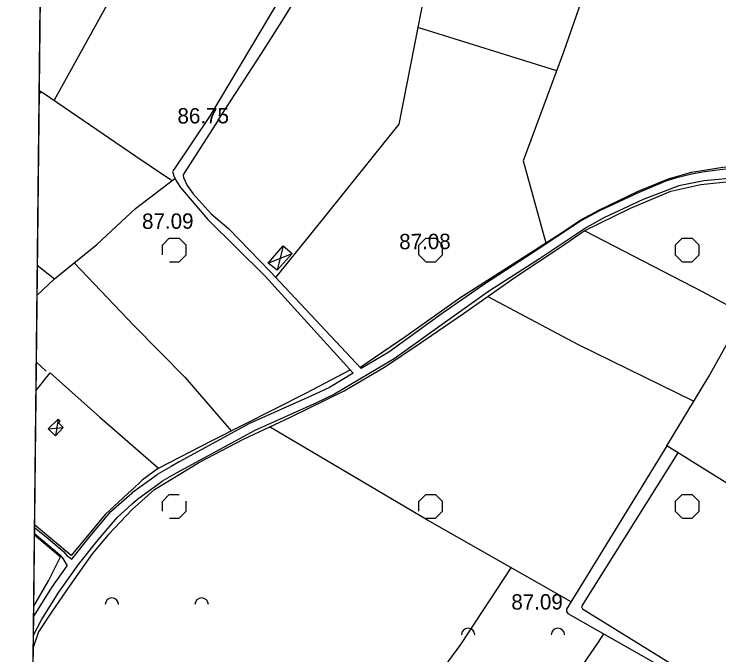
# Model space of a CAD drawing. Extents: x 417995 to 421451, y 4454518 to 4458015.
# Drawn here: x 419147.2 to 419422, y 4456533.5 to 4456783.5 of the extents above; entities that cross this region are included whole.
import ezdxf

# ---------------------------------------------------------------- set-up
doc = ezdxf.new("R2010")
doc.units = 0
for name, color, linetype in [('B_Sundurma', 7, 'Continuous'), ('PAFTALAMA', 7, 'Continuous'), ('PL_KA_TARIM_ALANI', 7, 'Continuous'), ('S_Meyvalik', 7, 'Continuous'), ('Sinir_itirazli_Mulkiyet', 7, 'Continuous'), ('Sinir_Tel_bir_taraf', 7, 'Continuous'), ('TR_TARIMALANI', 7, 'Continuous'), ('Y_Kot_Noktasi', 7, 'Continuous'), ('Y_Lejant', 7, 'Continuous'), ('Y_Yol_Kotu', 7, 'Continuous'), ('Yol_Sose', 7, 'Continuous'), ('Yol_Toprak_Duz', 7, 'Continuous'), ('Yol_Toprak_Kesik', 7, 'Continuous')]:
    doc.layers.add(name, color=color, linetype=linetype)

msp = doc.modelspace()

# ---------------------------------------------------------------- linework, layer by layer
at = {"layer": 'B_Sundurma'}
for p, q in [((419252.17, 4456693.1), (419249.72, 4456683.54)), ((419246.26, 4456686.29), (419255.59, 4456690.13)), ((419164.36, 4456625.46), (419163.29, 4456618.99)), ((419160.48, 4456621.64), (419166.33, 4456622.28))]:
    msp.add_line(p, q, dxfattribs=at)
for points in [[(419249.72, 4456683.54), (419246.26, 4456686.29), (419252.17, 4456693.1), (419255.59, 4456690.13)], [(419164.36, 4456625.46), (419160.48, 4456621.64), (419163.29, 4456618.99), (419166.33, 4456622.28), (419164.53, 4456623.98), (419165.23, 4456624.67)]]:
    msp.add_lwpolyline(points, close=True, dxfattribs=at)
at = {"layer": 'PAFTALAMA'}
msp.add_line((419168.18, 4457798.01), (419138.44, 4455021.89), dxfattribs=at)
at = {"layer": 'PL_KA_TARIM_ALANI'}
msp.add_line((419159.16, 4456956.55), (419138.44, 4455021.89), dxfattribs=at)
at = {"layer": 'S_Meyvalik'}
for centre in [(419185.34, 4456553.11), (419220.34, 4456553.11), (419324.22, 4456541.29), (419359.22, 4456541.29)]:
    msp.add_arc(centre, 2.62, 360, 180, dxfattribs=at)
at = {"layer": 'Sinir_itirazli_Mulkiyet'}
for points in [[(419334.31, 4456894.92), (419307.48, 4456792.95), (419297.23, 4456740.59), (419267.19, 4456703.09), (419249.16, 4456680.79)], [(419404.12, 4456891.55), (419361.47, 4456768.65), (419345.72, 4456726.28), (419354.49, 4456694.26)], [(419195.57, 4456809.27), (419162.77, 4456749.88)], [(419358.75, 4456761.35), (419304.62, 4456778.33)], [(419157.65, 4456753.32), (419156.98, 4456752.4)], [(419156.99, 4456753.74), (419158.92, 4456752.5), (419194.7, 4456728.13)], [(419194.7, 4456728.13), (419194.7, 4456728.13)], [(419194.7, 4456728.13), (419206.58, 4456720.03)], [(419282.06, 4456645.68), (419299.88, 4456657.88), (419320.93, 4456672.79), (419350.06, 4456691.38), (419358.77, 4456697.04), (419368.15, 4456703.23), (419375.19, 4456707.07), (419390.47, 4456714.4), (419402.34, 4456719.24), (419411.37, 4456721.88), (419423.58, 4456723.79), (419436.98, 4456724.76)], [(419206.58, 4456720.03), (419208.87, 4456718.58)], [(419193.22, 4456590.26), (419201.91, 4456597.99), (419219.48, 4456608.68), (419236.64, 4456617.72), (419254.91, 4456626.29), (419275.88, 4456636.5), (419292.06, 4456645.98), (419305.11, 4456654.88), (419322.39, 4456666.65), (419342.92, 4456681.11), (419360.29, 4456692.54), (419369.53, 4456698.91), (419387.6, 4456707.84), (419403.22, 4456714.37), (419415.02, 4456717), (419427.35, 4456718.37), (419441.64, 4456717.28), (419460.36, 4456709.48), (419486.48, 4456698.17), (419514.68, 4456685.85), (419545.36, 4456672.11), (419548.18, 4456671.14)], [(419194.48, 4456707.6), (419209.93, 4456719.39)], [(419162.94, 4456680.16), (419179.44, 4456693.61), (419194.48, 4456707.6)], [(419194.48, 4456707.6), (419194.48, 4456707.6)], [(419194.48, 4456707.6), (419194.48, 4456707.6)], [(419369.74, 4456699.01), (419415.42, 4456675.29), (419453.23, 4456655.13), (419481.72, 4456640.68), (419510.18, 4456624.04)], [(419170.63, 4456686.43), (419193.99, 4456661.85)], [(419331.9, 4456673.35), (419367.08, 4456654.59), (419412.26, 4456632.51)], [(419401.66, 4456615.05), (419418.12, 4456642.16), (419431.77, 4456666.57)], [(419193.99, 4456661.85), (419193.99, 4456661.84)], [(419193.99, 4456661.84), (419193.99, 4456661.84)], [(419193.99, 4456661.84), (419213.71, 4456641.83), (419231.89, 4456620.96)], [(419159.65, 4456644.2), (419155.86, 4456647.82)], [(419203.51, 4456606.37), (419224.17, 4456617.06), (419261.22, 4456635.8), (419278.22, 4456644.71)], [(419364.38, 4456554.16), (419308.33, 4456586.07), (419246.75, 4456622.46)], [(419469.94, 4456572.57), (419401.66, 4456615.05)], [(419193.22, 4456590.25), (419183.9, 4456580.34), (419177.59, 4456572.87), (419168.88, 4456560.54), (419161.83, 4456550.17), (419156.78, 4456542.45), (419154.66, 4456536.42)], [(419193.22, 4456590.26), (419193.22, 4456590.25)], [(419193.22, 4456590.26), (419193.22, 4456590.26)], [(419154.84, 4456552.54), (419160.62, 4456562.43), (419165.26, 4456571.79)], [(419321.36, 4456537.57), (419340.97, 4456567.49)], [(419375.07, 4456538.44), (419377.12, 4456541.72)], [(419307.01, 4456517.86), (419321.36, 4456537.57)], [(419360.47, 4456517.29), (419375.07, 4456538.44)]]:
    msp.add_lwpolyline(points, dxfattribs=at)
at = {"layer": 'Sinir_Tel_bir_taraf'}
msp.add_line((419155.13, 4456580.33), (419165.26, 4456571.79), dxfattribs=at)
for points in [[(419156.26, 4456685.6), (419162.94, 4456680.16), (419156.13, 4456673.67)], [(419155.74, 4456636.52), (419161.29, 4456643.54), (419180.62, 4456626.2), (419193.49, 4456615.05)], [(419193.49, 4456615.05), (419203.51, 4456606.37), (419197.2, 4456601.61), (419193.31, 4456598.03)], [(419193.49, 4456615.05), (419193.49, 4456615.05)], [(419193.3, 4456598.02), (419182.67, 4456588.24), (419169.43, 4456572.32), (419155.18, 4456584.21)], [(419193.31, 4456598.03), (419193.3, 4456598.02)]]:
    msp.add_lwpolyline(points, dxfattribs=at)
at = {"layer": 'TR_TARIMALANI'}
for p, q in [((419205.01, 4456693.41), (419207.71, 4456696.12)), ((419207.75, 4456696.14), (419211.58, 4456696.14)), ((419214.26, 4456693.41), (419211.55, 4456696.12)), ((419305.01, 4456693.41), (419307.71, 4456696.12)), ((419307.75, 4456696.14), (419311.58, 4456696.14)), ((419314.26, 4456693.41), (419311.55, 4456696.12)), ((419405, 4456693.41), (419407.71, 4456696.12)), ((419407.75, 4456696.14), (419411.58, 4456696.14)), ((419414.25, 4456693.41), (419411.55, 4456696.12)), ((419205.04, 4456689.6), (419205.04, 4456693.43)), ((419214.29, 4456689.6), (419214.29, 4456693.43)), ((419305.04, 4456689.6), (419305.04, 4456693.43)), ((419314.29, 4456689.6), (419314.29, 4456693.43)), ((419405.04, 4456689.6), (419405.04, 4456693.43)), ((419414.29, 4456689.6), (419414.29, 4456693.43)), ((419207.75, 4456686.89), (419211.58, 4456686.89)), ((419211.55, 4456686.87), (419214.25, 4456689.58)), ((419307.72, 4456686.87), (419305.01, 4456689.58)), ((419307.75, 4456686.89), (419311.58, 4456686.89)), ((419311.55, 4456686.87), (419314.25, 4456689.58)), ((419407.71, 4456686.87), (419405.01, 4456689.58)), ((419407.75, 4456686.89), (419411.58, 4456686.89)), ((419411.54, 4456686.87), (419414.25, 4456689.58)), ((419205.01, 4456593.41), (419207.71, 4456596.12)), ((419207.75, 4456596.14), (419211.58, 4456596.14)), ((419305.01, 4456593.41), (419307.71, 4456596.12)), ((419307.75, 4456596.14), (419311.58, 4456596.14)), ((419314.26, 4456593.41), (419311.55, 4456596.12)), ((419405, 4456593.41), (419407.71, 4456596.12)), ((419407.75, 4456596.14), (419411.58, 4456596.14)), ((419414.25, 4456593.41), (419411.55, 4456596.12)), ((419205.04, 4456589.6), (419205.04, 4456593.43)), ((419214.29, 4456589.6), (419214.29, 4456593.43)), ((419305.04, 4456589.6), (419305.04, 4456593.43)), ((419314.29, 4456589.6), (419314.29, 4456593.43)), ((419405.04, 4456589.6), (419405.04, 4456593.43)), ((419414.29, 4456589.6), (419414.29, 4456593.43)), ((419211.55, 4456586.87), (419214.25, 4456589.58)), ((419311.55, 4456586.87), (419314.25, 4456589.58)), ((419407.71, 4456586.87), (419405.01, 4456589.58)), ((419411.54, 4456586.87), (419414.25, 4456589.58)), ((419207.75, 4456586.89), (419211.58, 4456586.89)), ((419307.75, 4456586.89), (419311.58, 4456586.89)), ((419407.75, 4456586.89), (419411.58, 4456586.89))]:
    msp.add_line(p, q, dxfattribs=at)
at = {"layer": 'Y_Lejant'}
msp.add_lwpolyline([(419168.18, 4457798.01), (421295.36, 4457775.52), (421266.41, 4454999.4), (419138.44, 4455021.89)], close=True, dxfattribs=at)
at = {"layer": 'Yol_Sose'}
for points in [[(419402.24, 4456718.67), (419405.59, 4456719.73), (419411.28, 4456721.24), (419416.45, 4456722.04), (419423.54, 4456722.95), (419430.54, 4456723.32), (419435.44, 4456723.53), (419436.03, 4456723.59), (419436.13, 4456723.64), (419436.19, 4456723.68)], [(419539.18, 4456677.23), (419497.87, 4456694.87), (419466.53, 4456708.53), (419450.91, 4456716.01), (419448.38, 4456717.08), (419446.29, 4456717.78), (419443.43, 4456718.59), (419430.35, 4456719.71), (419416.08, 4456718.51), (419406.44, 4456716.49), (419392.48, 4456711.17), (419377.39, 4456704.12), (419370.36, 4456700.27), (419352.01, 4456688.08), (419332.21, 4456675.28), (419315.94, 4456663.72), (419295.34, 4456648.99), (419272.17, 4456635.21), (419264.86, 4456631.76), (419241.03, 4456621.01), (419213.48, 4456606.15), (419210.43, 4456604.41), (419204.96, 4456601.27)], [(419402.24, 4456718.67), (419390.5, 4456713.83), (419375.42, 4456706.79), (419368.38, 4456702.93), (419350.04, 4456690.74), (419330.23, 4456677.94), (419314.06, 4456666.66), (419293.36, 4456651.65), (419282.51, 4456645.2)], [(419279.44, 4456643.37), (419270.19, 4456637.88), (419262.88, 4456634.42), (419238.97, 4456623.79), (419211.5, 4456608.81), (419208.45, 4456607.07), (419202.98, 4456603.93)], [(419193.29, 4456596.85), (419202.98, 4456603.93)], [(419193.24, 4456592.39), (419195.28, 4456594.2), (419204.96, 4456601.27)], [(419169.75, 4456570.83), (419176.85, 4456579.88), (419184.96, 4456589.45), (419193.2, 4456596.78), (419193.29, 4456596.85)], [(419193.29, 4456596.85), (419193.29, 4456596.85)], [(419154.72, 4456541.15), (419157.92, 4456547.14), (419164.61, 4456557.92), (419172.3, 4456568.72), (419179.42, 4456577.79), (419187.33, 4456587.13), (419193.24, 4456592.39)], [(419193.24, 4456592.39), (419193.24, 4456592.39)], [(419154.79, 4456548.3), (419155.06, 4456548.8), (419161.86, 4456559.75), (419167.88, 4456568.22)]]:
    msp.add_lwpolyline(points, dxfattribs=at)
at = {"layer": 'Yol_Toprak_Duz'}
for points in [[(419226.8, 4456742.16), (419243.63, 4456768.09), (419252.54, 4456781.98), (419257.95, 4456791.11), (419259.94, 4456796.55), (419260.75, 4456800.4), (419264.76, 4456829.29), (419271.41, 4456880.38)], [(419226.8, 4456742.16), (419213.19, 4456721), (419213.16, 4456720.69)], [(419209.38, 4456720.69), (419209.61, 4456719.99), (419210.64, 4456718.03), (419212.03, 4456715.89), (419222.8, 4456703.34), (419245.05, 4456681.2), (419279.44, 4456643.37)], [(419406.05, 4456612.32), (419368.52, 4456552.67), (419368.46, 4456552.26), (419368.53, 4456552.04), (419368.66, 4456551.73)], [(419155.14, 4456580.84), (419158.47, 4456578.16), (419165.08, 4456572.56), (419166.22, 4456571.16), (419167.88, 4456568.22)], [(419362.56, 4456550.73), (419362.64, 4456550.49), (419363.16, 4456549.66), (419420.31, 4456517.14)]]:
    msp.add_lwpolyline(points, dxfattribs=at)
at = {"layer": 'Yol_Toprak_Kesik'}
for points in [[(419267.26, 4456883.2), (419267.87, 4456882.79), (419267.99, 4456882.58), (419268.08, 4456882.32), (419268.15, 4456881.4), (419258.89, 4456817.45), (419256.55, 4456802.51), (419256.03, 4456799.96), (419255.81, 4456798.67), (419255.43, 4456797.48), (419223.71, 4456743.88)], [(419223.71, 4456743.88), (419209.84, 4456723.41), (419209.17, 4456722.45), (419209.01, 4456721.98), (419209.17, 4456721.36), (419209.38, 4456720.69)], [(419213.16, 4456720.69), (419213.16, 4456720.66), (419213.3, 4456719.76), (419214.7, 4456716.61), (419216.98, 4456713.39), (419224.07, 4456705.64), (419230.74, 4456699.92), (419246.99, 4456683.09), (419282.51, 4456645.2)], [(419401.66, 4456615.05), (419362.63, 4456551.3), (419362.58, 4456550.97), (419362.55, 4456550.75), (419362.56, 4456550.73)], [(419155.17, 4456583.22), (419159.66, 4456579.61), (419166.43, 4456573.88), (419167.66, 4456572.36), (419169.75, 4456570.83)], [(419368.66, 4456551.73), (419368.76, 4456551.47), (419422, 4456518.53)]]:
    msp.add_lwpolyline(points, dxfattribs=at)

# ---------------------------------------------------------------- texts
at = {"layer": 'Y_Kot_Noktasi'}
for s, p in [('87.09', (419197.1, 4456699.69)), ('87.08', (419297.37, 4456691.75)), ('87.09', (419341.08, 4456551.16))]:
    msp.add_text(s, height=6, rotation=0.2464, dxfattribs=at).set_placement(p)
at = {"layer": 'Y_Yol_Kotu'}
msp.add_text('86.75', height=6, rotation=0.2464, dxfattribs=at).set_placement((419210.92, 4456740.81))

doc.saveas('drawing.dxf')
